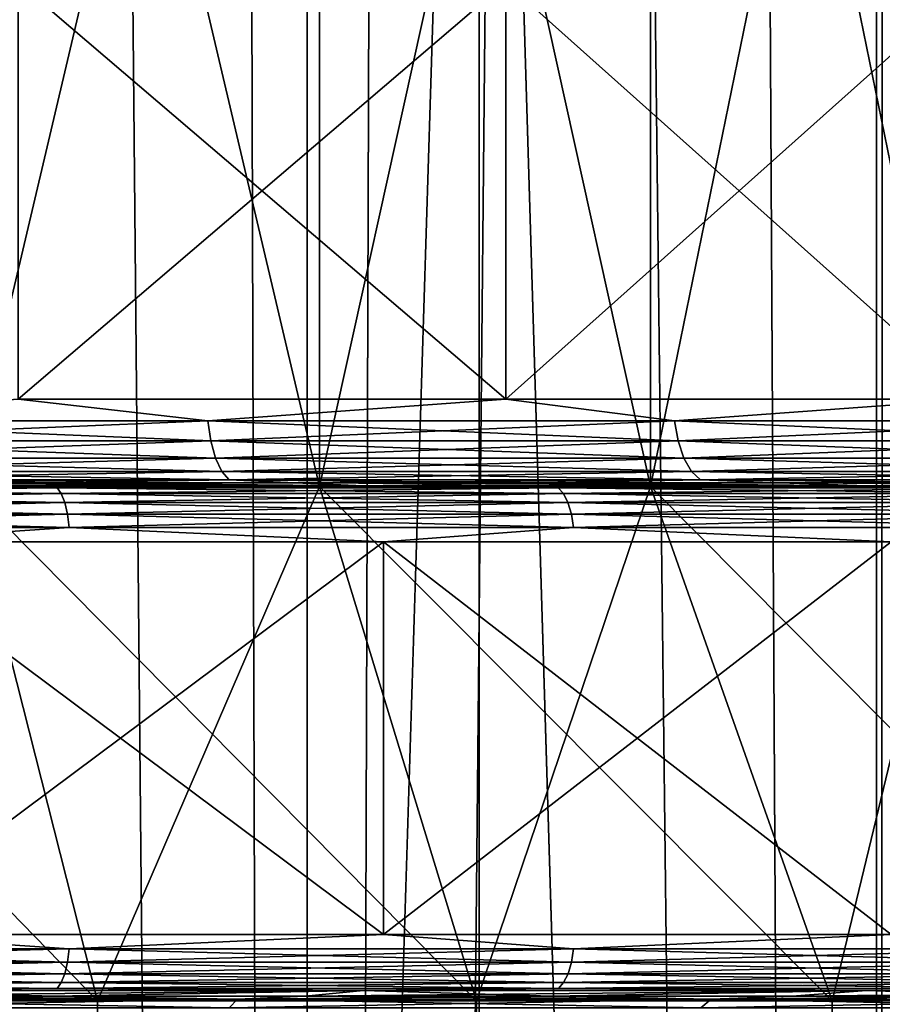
# Model space of a CAD drawing. Header units: metres. Extents: x -24 to 24, y -69 to 184.
# Tile 260 of 656: x 6.46 to 9.55, y -5.15 to -1.63. Entities that reach past the tile are written whole.
import ezdxf

# ---------------------------------------------------------------- set-up
doc = ezdxf.new("R2010")
doc.units = ezdxf.units.M
for name, color, linetype in [('10', 7, 'CONTINUOUS'), ('11', 7, 'CONTINUOUS'), ('110', 7, 'CONTINUOUS'), ('111', 7, 'CONTINUOUS'), ('154', 7, 'CONTINUOUS'), ('155', 7, 'CONTINUOUS'), ('156', 7, 'CONTINUOUS'), ('157', 7, 'CONTINUOUS'), ('158', 7, 'CONTINUOUS'), ('16', 7, 'CONTINUOUS'), ('160', 7, 'CONTINUOUS'), ('17', 7, 'CONTINUOUS'), ('194', 7, 'CONTINUOUS'), ('195', 7, 'CONTINUOUS'), ('198', 7, 'CONTINUOUS'), ('199', 7, 'CONTINUOUS'), ('20', 7, 'CONTINUOUS'), ('22', 7, 'CONTINUOUS'), ('367', 7, 'CONTINUOUS'), ('369', 7, 'CONTINUOUS'), ('3982', 7, 'CONTINUOUS'), ('3985', 7, 'CONTINUOUS'), ('560', 2, 'CONTINUOUS'), ('569', 2, 'CONTINUOUS'), ('64', 7, 'CONTINUOUS'), ('65', 7, 'CONTINUOUS')]:
    doc.layers.add(name, color=color, linetype=linetype)

msp = doc.modelspace()

# ---------------------------------------------------------------- linework, layer by layer
at = {"layer": '10'}
for points in [[(7.537737, 2.054249, 12.093181), (6.275759, -3.3, 12.793645), (6.275617, 2.054249, 12.793715)], [(7.537484, -3.3, 12.093339), (6.275759, -3.3, 12.793645), (7.537737, 2.054249, 12.093181)], [(8.72251, 2.054249, 11.268554), (7.537484, -3.3, 12.093339), (7.537737, 2.054249, 12.093181)], [(8.722751, -3.3, 11.268368), (7.537484, -3.3, 12.093339), (8.72251, 2.054249, 11.268554)], [(9.817779, 2.054249, 10.328297), (8.722751, -3.3, 11.268368), (8.72251, 2.054249, 11.268554)], [(9.817648, -3.3, 10.328421), (8.722751, -3.3, 11.268368), (9.817779, 2.054249, 10.328297)]]:
    msp.add_3dface(points, dxfattribs=at)
at = {"layer": '11'}
for points in [[(7.537484, -3.3, -12.093339), (6.275617, 2.054249, -12.793715), (6.275759, -3.3, -12.793645)], [(7.537737, 2.054249, -12.093181), (6.275617, 2.054249, -12.793715), (7.537484, -3.3, -12.093339)], [(8.722751, -3.3, -11.268368), (7.537737, 2.054249, -12.093181), (7.537484, -3.3, -12.093339)], [(8.72251, 2.054249, -11.268554), (7.537737, 2.054249, -12.093181), (8.722751, -3.3, -11.268368)], [(9.817648, -3.3, -10.328421), (8.72251, 2.054249, -11.268554), (8.722751, -3.3, -11.268368)], [(9.817779, 2.054249, -10.328297), (8.72251, 2.054249, -11.268554), (9.817648, -3.3, -10.328421)]]:
    msp.add_3dface(points, dxfattribs=at)
at = {"layer": '110'}
for points in [[(5.8295, -3.29827, -20.488565), (6.59843, -3.305403, -20.307878), (4.751482, -3.305403, -20.817603)], [(6.59843, -3.305403, -20.307878), (4.762142, -3.325563, -20.864307), (4.751482, -3.305403, -20.817603)], [(6.613233, -3.325563, -20.353438), (4.762142, -3.325563, -20.864307), (6.59843, -3.305403, -20.307878)], [(5.8295, -3.29827, -20.488565), (7.695077, -3.29827, -19.863286), (6.59843, -3.305403, -20.307878)], [(7.695077, -3.29827, -19.863286), (8.39225, -3.305403, -19.634646), (6.59843, -3.305403, -20.307878)], [(8.39225, -3.305403, -19.634646), (6.613233, -3.325563, -20.353438), (6.59843, -3.305403, -20.307878)], [(8.411078, -3.325563, -19.678695), (6.613233, -3.325563, -20.353438), (8.39225, -3.305403, -19.634646)], [(7.695077, -3.29827, -19.863286), (9.495005, -3.29827, -19.06854), (8.39225, -3.305403, -19.634646)], [(9.495005, -3.29827, -19.06854), (10.118502, -3.305403, -18.803327), (8.39225, -3.305403, -19.634646)], [(10.118502, -3.305403, -18.803327), (8.411078, -3.325563, -19.678695), (8.39225, -3.305403, -19.634646)], [(10.141202, -3.325563, -18.845511), (8.411078, -3.325563, -19.678695), (10.118502, -3.305403, -18.803327)], [(9.495005, -3.29827, -19.06854), (11.213924, -3.29827, -18.111109), (10.118502, -3.305403, -18.803327)], [(6.613233, -3.325563, -20.353438), (4.771286, -3.357385, -20.904369), (4.762142, -3.325563, -20.864307)], [(6.625931, -3.357385, -20.392519), (4.771286, -3.357385, -20.904369), (6.613233, -3.325563, -20.353438)], [(8.411078, -3.325563, -19.678695), (6.625931, -3.357385, -20.392519), (6.613233, -3.325563, -20.353438)], [(8.427228, -3.357385, -19.716481), (6.625931, -3.357385, -20.392519), (8.411078, -3.325563, -19.678695)], [(10.141202, -3.325563, -18.845511), (8.427228, -3.357385, -19.716481), (8.411078, -3.325563, -19.678695)], [(10.160675, -3.357385, -18.881697), (8.427228, -3.357385, -19.716481), (10.141202, -3.325563, -18.845511)], [(6.625931, -3.357385, -20.392519), (4.778296, -3.398721, -20.935085), (4.771286, -3.357385, -20.904369)], [(6.635667, -3.398721, -20.422483), (4.778296, -3.398721, -20.935085), (6.625931, -3.357385, -20.392519)], [(8.427228, -3.357385, -19.716481), (6.635667, -3.398721, -20.422483), (6.625931, -3.357385, -20.392519)], [(8.439611, -3.398721, -19.745451), (6.635667, -3.398721, -20.422483), (8.427228, -3.357385, -19.716481)], [(10.160675, -3.357385, -18.881697), (8.439611, -3.398721, -19.745451), (8.427228, -3.357385, -19.716481)], [(10.175604, -3.398721, -18.909441), (8.439611, -3.398721, -19.745451), (10.160675, -3.357385, -18.881697)], [(6.635667, -3.398721, -20.422483), (4.7827, -3.446779, -20.954379), (4.778296, -3.398721, -20.935085)], [(6.641783, -3.446779, -20.441305), (4.7827, -3.446779, -20.954379), (6.635667, -3.398721, -20.422483)], [(8.439611, -3.398721, -19.745451), (6.641783, -3.446779, -20.441305), (6.635667, -3.398721, -20.422483)], [(8.447389, -3.446779, -19.76365), (6.641783, -3.446779, -20.441305), (8.439611, -3.398721, -19.745451)], [(10.175604, -3.398721, -18.909441), (8.447389, -3.446779, -19.76365), (8.439611, -3.398721, -19.745451)], [(10.184982, -3.446779, -18.926869), (8.447389, -3.446779, -19.76365), (10.175604, -3.398721, -18.909441)], [(6.641783, -3.446779, -20.441305), (5.883753, -3.498262, -20.679252), (4.7827, -3.446779, -20.954379)], [(7.766691, -3.498262, -20.048155), (5.883753, -3.498262, -20.679252), (6.641783, -3.446779, -20.441305)], [(8.447389, -3.446779, -19.76365), (7.766691, -3.498262, -20.048155), (6.641783, -3.446779, -20.441305)], [(9.583369, -3.498262, -19.246014), (7.766691, -3.498262, -20.048155), (8.447389, -3.446779, -19.76365)], [(10.184982, -3.446779, -18.926869), (9.583369, -3.498262, -19.246014), (8.447389, -3.446779, -19.76365)]]:
    msp.add_3dface(points, dxfattribs=at)
at = {"layer": '111'}
for points in [[(5.829502, -3.29827, 20.488564), (4.751482, -3.305403, 20.817603), (6.59843, -3.305403, 20.307878)], [(4.751482, -3.305403, 20.817603), (6.613233, -3.325563, 20.353438), (6.59843, -3.305403, 20.307878)], [(4.762142, -3.325563, 20.864307), (6.613233, -3.325563, 20.353438), (4.751482, -3.305403, 20.817603)], [(7.695076, -3.29827, 19.863287), (5.829502, -3.29827, 20.488564), (6.59843, -3.305403, 20.307878)], [(7.695076, -3.29827, 19.863287), (6.59843, -3.305403, 20.307878), (8.39225, -3.305403, 19.634646)], [(6.59843, -3.305403, 20.307878), (8.411078, -3.325563, 19.678695), (8.39225, -3.305403, 19.634646)], [(6.613233, -3.325563, 20.353438), (8.411078, -3.325563, 19.678695), (6.59843, -3.305403, 20.307878)], [(9.495001, -3.29827, 19.068542), (7.695076, -3.29827, 19.863287), (8.39225, -3.305403, 19.634646)], [(9.495001, -3.29827, 19.068542), (8.39225, -3.305403, 19.634646), (10.118502, -3.305403, 18.803327)], [(8.39225, -3.305403, 19.634646), (10.141202, -3.325563, 18.845511), (10.118502, -3.305403, 18.803327)], [(8.411078, -3.325563, 19.678695), (10.141202, -3.325563, 18.845511), (8.39225, -3.305403, 19.634646)], [(11.213926, -3.29827, 18.111107), (9.495001, -3.29827, 19.068542), (10.118502, -3.305403, 18.803327)], [(4.762142, -3.325563, 20.864307), (6.625931, -3.357385, 20.392519), (6.613233, -3.325563, 20.353438)], [(4.771286, -3.357385, 20.904369), (6.625931, -3.357385, 20.392519), (4.762142, -3.325563, 20.864307)], [(6.613233, -3.325563, 20.353438), (8.427228, -3.357385, 19.716481), (8.411078, -3.325563, 19.678695)], [(6.625931, -3.357385, 20.392519), (8.427228, -3.357385, 19.716481), (6.613233, -3.325563, 20.353438)], [(8.411078, -3.325563, 19.678695), (10.160675, -3.357385, 18.881697), (10.141202, -3.325563, 18.845511)], [(8.427228, -3.357385, 19.716481), (10.160675, -3.357385, 18.881697), (8.411078, -3.325563, 19.678695)], [(4.771286, -3.357385, 20.904369), (6.635667, -3.398721, 20.422483), (6.625931, -3.357385, 20.392519)], [(4.778296, -3.398721, 20.935085), (6.635667, -3.398721, 20.422483), (4.771286, -3.357385, 20.904369)], [(6.625931, -3.357385, 20.392519), (8.439611, -3.398721, 19.745451), (8.427228, -3.357385, 19.716481)], [(6.635667, -3.398721, 20.422483), (8.439611, -3.398721, 19.745451), (6.625931, -3.357385, 20.392519)], [(8.427228, -3.357385, 19.716481), (10.175604, -3.398721, 18.909441), (10.160675, -3.357385, 18.881697)], [(8.439611, -3.398721, 19.745451), (10.175604, -3.398721, 18.909441), (8.427228, -3.357385, 19.716481)], [(4.778296, -3.398721, 20.935085), (6.641783, -3.446779, 20.441305), (6.635667, -3.398721, 20.422483)], [(4.7827, -3.446779, 20.954379), (6.641783, -3.446779, 20.441305), (4.778296, -3.398721, 20.935085)], [(6.635667, -3.398721, 20.422483), (8.447389, -3.446779, 19.76365), (8.439611, -3.398721, 19.745451)], [(6.641783, -3.446779, 20.441305), (8.447389, -3.446779, 19.76365), (6.635667, -3.398721, 20.422483)], [(8.439611, -3.398721, 19.745451), (10.184982, -3.446779, 18.926869), (10.175604, -3.398721, 18.909441)], [(8.447389, -3.446779, 19.76365), (10.184982, -3.446779, 18.926869), (8.439611, -3.398721, 19.745451)], [(4.7827, -3.446779, 20.954379), (5.883745, -3.498262, 20.679254), (6.641783, -3.446779, 20.441305)], [(5.883745, -3.498262, 20.679254), (7.766679, -3.498262, 20.048159), (6.641783, -3.446779, 20.441305)], [(6.641783, -3.446779, 20.441305), (7.766679, -3.498262, 20.048159), (8.447389, -3.446779, 19.76365)], [(7.766679, -3.498262, 20.048159), (9.583356, -3.498262, 19.24602), (8.447389, -3.446779, 19.76365)], [(8.447389, -3.446779, 19.76365), (9.583356, -3.498262, 19.24602), (10.184982, -3.446779, 18.926869)]]:
    msp.add_3dface(points, dxfattribs=at)
at = {"layer": '154'}
for points in [[(6.743722, -5.140339, 13.747563), (5.487423, -61, 14.816484), (5.317986, -5.140339, 14.359398)], [(6.958228, -61, 14.185312), (5.487423, -61, 14.816484), (6.743722, -5.140339, 13.747563)], [(8.09957, -5.140339, 12.995008), (6.958228, -61, 14.185312), (6.743722, -5.140339, 13.747563)], [(8.357631, -61, 13.408579), (6.958228, -61, 14.185312), (8.09957, -5.140339, 12.995008)], [(9.373102, -5.140339, 12.108601), (8.357631, -61, 13.408579), (8.09957, -5.140339, 12.995008)], [(9.671275, -61, 12.494257), (8.357631, -61, 13.408579), (9.373102, -5.140339, 12.108601)], [(10.549666, -5.140339, 11.09855), (9.671275, -61, 12.494257), (9.373102, -5.140339, 12.108601)]]:
    msp.add_3dface(points, dxfattribs=at)
at = {"layer": '155'}
for points in [[(6.275759, -3.3, 12.793645), (6.743722, -5.140339, 13.747563), (5.317986, -5.140339, 14.359398)], [(6.275759, -3.3, 12.793645), (7.537484, -3.3, 12.093339), (6.743722, -5.140339, 13.747563)], [(7.537484, -3.3, 12.093339), (8.09957, -5.140339, 12.995008), (6.743722, -5.140339, 13.747563)], [(7.537484, -3.3, 12.093339), (8.722751, -3.3, 11.268368), (8.09957, -5.140339, 12.995008)], [(8.722751, -3.3, 11.268368), (9.373102, -5.140339, 12.108601), (8.09957, -5.140339, 12.995008)], [(8.722751, -3.3, 11.268368), (9.817648, -3.3, 10.328421), (9.373102, -5.140339, 12.108601)], [(9.817648, -3.3, 10.328421), (10.549666, -5.140339, 11.09855), (9.373102, -5.140339, 12.108601)]]:
    msp.add_3dface(points, dxfattribs=at)
at = {"layer": '156'}
for points in [[(6.743722, -5.140339, -13.747563), (5.317986, -5.140339, -14.359398), (5.490821, -61, -14.815225)], [(6.96121, -61, -14.183848), (6.743722, -5.140339, -13.747563), (5.490821, -61, -14.815225)], [(8.09957, -5.140339, -12.995008), (6.743722, -5.140339, -13.747563), (6.96121, -61, -14.183848)], [(8.360194, -61, -13.406981), (8.09957, -5.140339, -12.995008), (6.96121, -61, -14.183848)], [(9.373102, -5.140339, -12.108601), (8.09957, -5.140339, -12.995008), (8.360194, -61, -13.406981)], [(9.673424, -61, -12.492593), (9.373102, -5.140339, -12.108601), (8.360194, -61, -13.406981)], [(10.549666, -5.140339, -11.09855), (9.373102, -5.140339, -12.108601), (9.673424, -61, -12.492593)]]:
    msp.add_3dface(points, dxfattribs=at)
at = {"layer": '157'}
for points in [[(4.949098, -3.3, -13.362969), (5.317986, -5.140339, -14.359398), (6.743722, -5.140339, -13.747563)], [(6.275759, -3.3, -12.793645), (4.949098, -3.3, -13.362969), (6.743722, -5.140339, -13.747563)], [(6.275759, -3.3, -12.793645), (6.743722, -5.140339, -13.747563), (8.09957, -5.140339, -12.995008)], [(7.537484, -3.3, -12.093339), (6.275759, -3.3, -12.793645), (8.09957, -5.140339, -12.995008)], [(7.537484, -3.3, -12.093339), (8.09957, -5.140339, -12.995008), (9.373102, -5.140339, -12.108601)], [(8.722751, -3.3, -11.268368), (7.537484, -3.3, -12.093339), (9.373102, -5.140339, -12.108601)], [(8.722751, -3.3, -11.268368), (9.373102, -5.140339, -12.108601), (10.549666, -5.140339, -11.09855)], [(9.817648, -3.3, -10.328421), (8.722751, -3.3, -11.268368), (10.549666, -5.140339, -11.09855)]]:
    msp.add_3dface(points, dxfattribs=at)
at = {"layer": '158'}
for points in [[(6.588151, -5.123686, 19.035164), (5.829978, -5.10343, 20.490243), (5.674961, -5.123686, 19.32708)], [(7.695705, -5.10343, 19.864915), (5.829978, -5.10343, 20.490243), (6.588151, -5.123686, 19.035164)], [(7.486419, -5.123686, 18.700127), (7.695705, -5.10343, 19.864915), (6.588151, -5.123686, 19.035164)], [(8.367732, -5.123686, 18.322726), (7.695705, -5.10343, 19.864915), (7.486419, -5.123686, 18.700127)], [(9.495778, -5.10343, 19.070105), (7.695705, -5.10343, 19.864915), (8.367732, -5.123686, 18.322726)], [(9.23009, -5.123686, 17.903817), (9.495778, -5.10343, 19.070105), (8.367732, -5.123686, 18.322726)], [(10.071538, -5.123686, 17.44435), (9.495778, -5.10343, 19.070105), (9.23009, -5.123686, 17.903817)], [(11.214844, -5.10343, 18.112592), (9.495778, -5.10343, 19.070105), (10.071538, -5.123686, 17.44435)]]:
    msp.add_3dface(points, dxfattribs=at)
at = {"layer": '16'}
for points in [[(6.459593, -2.987335, -18.663766), (8.204461, -1.495656, -17.965225), (8.204447, -2.987335, -17.965232)], [(6.459608, -1.495656, -18.663761), (8.204461, -1.495656, -17.965225), (6.459593, -2.987335, -18.663766)], [(8.204447, -2.987335, -17.965232), (9.875013, -1.495656, -17.103994), (9.875001, -2.987335, -17.104001)], [(8.204461, -1.495656, -17.965225), (9.875013, -1.495656, -17.103994), (8.204447, -2.987335, -17.965232)]]:
    msp.add_3dface(points, dxfattribs=at)
at = {"layer": '160'}
for points in [[(5.674961, -5.123686, -19.32708), (7.695709, -5.10343, -19.864913), (6.588151, -5.123686, -19.035164)], [(5.829979, -5.10343, -20.490243), (7.695709, -5.10343, -19.864913), (5.674961, -5.123686, -19.32708)], [(6.588151, -5.123686, -19.035164), (7.695709, -5.10343, -19.864913), (7.486419, -5.123686, -18.700127)], [(7.486419, -5.123686, -18.700127), (9.495784, -5.10343, -19.070102), (8.367732, -5.123686, -18.322726)], [(7.695709, -5.10343, -19.864913), (9.495784, -5.10343, -19.070102), (7.486419, -5.123686, -18.700127)], [(8.367732, -5.123686, -18.322726), (9.495784, -5.10343, -19.070102), (9.23009, -5.123686, -17.903817)], [(9.23009, -5.123686, -17.903817), (11.214845, -5.10343, -18.112591), (10.071538, -5.123686, -17.44435)], [(9.495784, -5.10343, -19.070102), (11.214845, -5.10343, -18.112591), (9.23009, -5.123686, -17.903817)]]:
    msp.add_3dface(points, dxfattribs=at)
at = {"layer": '17'}
for points in [[(8.204447, -2.987335, 17.965232), (6.459569, -1.495656, 18.663774), (6.459593, -2.987335, 18.663766)], [(8.204421, -1.495656, 17.965244), (6.459569, -1.495656, 18.663774), (8.204447, -2.987335, 17.965232)], [(9.875001, -2.987335, 17.104001), (8.204421, -1.495656, 17.965244), (8.204447, -2.987335, 17.965232)], [(9.874979, -1.495656, 17.104014), (8.204421, -1.495656, 17.965244), (9.875001, -2.987335, 17.104001)]]:
    msp.add_3dface(points, dxfattribs=at)
at = {"layer": '194'}
for points in [[(7.244762, -5.135029, -18.700887), (5.465567, -5.165469, -19.209474), (5.488357, -5.135029, -19.289575)], [(7.214678, -5.165469, -18.623231), (5.465567, -5.165469, -19.209474), (7.244762, -5.135029, -18.700887)], [(6.588151, -5.123686, -19.035164), (7.244762, -5.135029, -18.700887), (5.488357, -5.135029, -19.289575)], [(5.674961, -5.123686, -19.32708), (6.588151, -5.123686, -19.035164), (5.488357, -5.135029, -19.289575)], [(6.588151, -5.123686, -19.035164), (7.486419, -5.123686, -18.700127), (7.244762, -5.135029, -18.700887)], [(8.939358, -5.135029, -17.95265), (7.214678, -5.165469, -18.623231), (7.244762, -5.135029, -18.700887)], [(8.902236, -5.165469, -17.878101), (7.214678, -5.165469, -18.623231), (8.939358, -5.135029, -17.95265)], [(8.367732, -5.123686, -18.322726), (8.939358, -5.135029, -17.95265), (7.244762, -5.135029, -18.700887)], [(7.486419, -5.123686, -18.700127), (8.367732, -5.123686, -18.322726), (7.244762, -5.135029, -18.700887)], [(8.367732, -5.123686, -18.322726), (9.23009, -5.123686, -17.903817), (8.939358, -5.135029, -17.95265)], [(10.557685, -5.135029, -17.051247), (8.902236, -5.165469, -17.878101), (8.939358, -5.135029, -17.95265)], [(10.513844, -5.165469, -16.980441), (8.902236, -5.165469, -17.878101), (10.557685, -5.135029, -17.051247)], [(10.071538, -5.123686, -17.44435), (10.557685, -5.135029, -17.051247), (8.939358, -5.135029, -17.95265)], [(9.23009, -5.123686, -17.903817), (10.071538, -5.123686, -17.44435), (8.939358, -5.135029, -17.95265)]]:
    msp.add_3dface(points, dxfattribs=at)
at = {"layer": '195'}
for points in [[(5.465567, -5.165469, 19.209474), (7.214678, -5.165469, 18.623231), (5.488357, -5.135029, 19.289575)], [(5.674961, -5.123686, 19.32708), (5.488357, -5.135029, 19.289575), (7.244762, -5.135029, 18.700887)], [(5.488357, -5.135029, 19.289575), (7.214678, -5.165469, 18.623231), (7.244762, -5.135029, 18.700887)], [(6.588151, -5.123686, 19.035164), (5.674961, -5.123686, 19.32708), (7.244762, -5.135029, 18.700887)], [(7.486419, -5.123686, 18.700127), (6.588151, -5.123686, 19.035164), (7.244762, -5.135029, 18.700887)], [(7.214678, -5.165469, 18.623231), (8.902236, -5.165469, 17.878101), (7.244762, -5.135029, 18.700887)], [(7.486419, -5.123686, 18.700127), (7.244762, -5.135029, 18.700887), (8.939358, -5.135029, 17.95265)], [(7.244762, -5.135029, 18.700887), (8.902236, -5.165469, 17.878101), (8.939358, -5.135029, 17.95265)], [(8.367732, -5.123686, 18.322726), (7.486419, -5.123686, 18.700127), (8.939358, -5.135029, 17.95265)], [(9.23009, -5.123686, 17.903817), (8.367732, -5.123686, 18.322726), (8.939358, -5.135029, 17.95265)], [(8.902236, -5.165469, 17.878101), (10.513844, -5.165469, 16.980441), (8.939358, -5.135029, 17.95265)], [(9.23009, -5.123686, 17.903817), (8.939358, -5.135029, 17.95265), (10.557685, -5.135029, 17.051247)], [(8.939358, -5.135029, 17.95265), (10.513844, -5.165469, 16.980441), (10.557685, -5.135029, 17.051247)], [(10.071538, -5.123686, 17.44435), (9.23009, -5.123686, 17.903817), (10.557685, -5.135029, 17.051247)]]:
    msp.add_3dface(points, dxfattribs=at)
at = {"layer": '198'}
for points in [[(4.782729, -4.954462, -20.954504), (5.883753, -4.903461, -20.679252), (6.641822, -4.954462, -20.441427)], [(5.883753, -4.903461, -20.679252), (7.766691, -4.903461, -20.048155), (6.641822, -4.954462, -20.441427)], [(6.641822, -4.954462, -20.441427), (7.766691, -4.903461, -20.048155), (8.447439, -4.954462, -19.763767)], [(7.766691, -4.903461, -20.048155), (9.583369, -4.903461, -19.246014), (8.447439, -4.954462, -19.763767)], [(8.447439, -4.954462, -19.763767), (9.583369, -4.903461, -19.246014), (10.185043, -4.954462, -18.926981)], [(4.778384, -5.002316, -20.935466), (6.641822, -4.954462, -20.441427), (6.635788, -5.002316, -20.422855)], [(4.782729, -4.954462, -20.954504), (6.641822, -4.954462, -20.441427), (4.778384, -5.002316, -20.935466)], [(6.635788, -5.002316, -20.422855), (8.447439, -4.954462, -19.763767), (8.439765, -5.002316, -19.745811)], [(6.641822, -4.954462, -20.441427), (8.447439, -4.954462, -19.763767), (6.635788, -5.002316, -20.422855)], [(8.439765, -5.002316, -19.745811), (10.185043, -4.954462, -18.926981), (10.17579, -5.002316, -18.909786)], [(8.447439, -4.954462, -19.763767), (10.185043, -4.954462, -18.926981), (8.439765, -5.002316, -19.745811)], [(4.771455, -5.043569, -20.905109), (6.635788, -5.002316, -20.422855), (6.626166, -5.043569, -20.393241)], [(4.778384, -5.002316, -20.935466), (6.635788, -5.002316, -20.422855), (4.771455, -5.043569, -20.905109)], [(6.626166, -5.043569, -20.393241), (8.439765, -5.002316, -19.745811), (8.427527, -5.043569, -19.717179)], [(6.635788, -5.002316, -20.422855), (8.439765, -5.002316, -19.745811), (6.626166, -5.043569, -20.393241)], [(8.427527, -5.043569, -19.717179), (10.17579, -5.002316, -18.909786), (10.161034, -5.043569, -18.882366)], [(8.439765, -5.002316, -19.745811), (10.17579, -5.002316, -18.909786), (8.427527, -5.043569, -19.717179)], [(4.762405, -5.075464, -20.865459), (6.626166, -5.043569, -20.393241), (6.613598, -5.075464, -20.354562)], [(4.771455, -5.043569, -20.905109), (6.626166, -5.043569, -20.393241), (4.762405, -5.075464, -20.865459)], [(6.613598, -5.075464, -20.354562), (8.427527, -5.043569, -19.717179), (8.411543, -5.075464, -19.679782)], [(6.626166, -5.043569, -20.393241), (8.427527, -5.043569, -19.717179), (6.613598, -5.075464, -20.354562)], [(8.411543, -5.075464, -19.679782), (10.161034, -5.043569, -18.882366), (10.141762, -5.075464, -18.846552)], [(8.427527, -5.043569, -19.717179), (10.161034, -5.043569, -18.882366), (8.411543, -5.075464, -19.679782)], [(4.751838, -5.095872, -20.819164), (6.613598, -5.075464, -20.354562), (6.598924, -5.095872, -20.309401)], [(4.762405, -5.075464, -20.865459), (6.613598, -5.075464, -20.354562), (4.751838, -5.095872, -20.819164)], [(5.829979, -5.10343, -20.490243), (4.751838, -5.095872, -20.819164), (6.598924, -5.095872, -20.309401)], [(7.695709, -5.10343, -19.864913), (5.829979, -5.10343, -20.490243), (6.598924, -5.095872, -20.309401)], [(6.598924, -5.095872, -20.309401), (8.411543, -5.075464, -19.679782), (8.39288, -5.095872, -19.636118)], [(6.613598, -5.075464, -20.354562), (8.411543, -5.075464, -19.679782), (6.598924, -5.095872, -20.309401)], [(7.695709, -5.10343, -19.864913), (6.598924, -5.095872, -20.309401), (8.39288, -5.095872, -19.636118)], [(9.495784, -5.10343, -19.070102), (7.695709, -5.10343, -19.864913), (8.39288, -5.095872, -19.636118)], [(8.39288, -5.095872, -19.636118), (10.141762, -5.075464, -18.846552), (10.119261, -5.095872, -18.804737)], [(8.411543, -5.075464, -19.679782), (10.141762, -5.075464, -18.846552), (8.39288, -5.095872, -19.636118)], [(9.495784, -5.10343, -19.070102), (8.39288, -5.095872, -19.636118), (10.119261, -5.095872, -18.804737)], [(11.214845, -5.10343, -18.112591), (9.495784, -5.10343, -19.070102), (10.119261, -5.095872, -18.804737)]]:
    msp.add_3dface(points, dxfattribs=at)
at = {"layer": '199'}
for points in [[(6.641822, -4.954462, 20.441427), (5.883745, -4.903461, 20.679254), (4.782729, -4.954462, 20.954504)], [(7.76668, -4.903461, 20.048159), (5.883745, -4.903461, 20.679254), (6.641822, -4.954462, 20.441427)], [(8.447439, -4.954462, 19.763767), (7.76668, -4.903461, 20.048159), (6.641822, -4.954462, 20.441427)], [(9.583356, -4.903461, 19.24602), (7.76668, -4.903461, 20.048159), (8.447439, -4.954462, 19.763767)], [(10.185043, -4.954462, 18.926981), (9.583356, -4.903461, 19.24602), (8.447439, -4.954462, 19.763767)], [(6.635788, -5.002316, 20.422855), (4.782729, -4.954462, 20.954504), (4.778384, -5.002316, 20.935466)], [(6.641822, -4.954462, 20.441427), (4.782729, -4.954462, 20.954504), (6.635788, -5.002316, 20.422855)], [(8.439765, -5.002316, 19.745811), (6.641822, -4.954462, 20.441427), (6.635788, -5.002316, 20.422855)], [(8.447439, -4.954462, 19.763767), (6.641822, -4.954462, 20.441427), (8.439765, -5.002316, 19.745811)], [(10.17579, -5.002316, 18.909786), (8.447439, -4.954462, 19.763767), (8.439765, -5.002316, 19.745811)], [(10.185043, -4.954462, 18.926981), (8.447439, -4.954462, 19.763767), (10.17579, -5.002316, 18.909786)], [(6.626166, -5.043569, 20.393241), (4.778384, -5.002316, 20.935466), (4.771455, -5.043569, 20.905109)], [(6.635788, -5.002316, 20.422855), (4.778384, -5.002316, 20.935466), (6.626166, -5.043569, 20.393241)], [(8.427527, -5.043569, 19.717179), (6.635788, -5.002316, 20.422855), (6.626166, -5.043569, 20.393241)], [(8.439765, -5.002316, 19.745811), (6.635788, -5.002316, 20.422855), (8.427527, -5.043569, 19.717179)], [(10.161034, -5.043569, 18.882366), (8.439765, -5.002316, 19.745811), (8.427527, -5.043569, 19.717179)], [(10.17579, -5.002316, 18.909786), (8.439765, -5.002316, 19.745811), (10.161034, -5.043569, 18.882366)], [(6.613598, -5.075464, 20.354562), (4.771455, -5.043569, 20.905109), (4.762405, -5.075464, 20.865459)], [(6.626166, -5.043569, 20.393241), (4.771455, -5.043569, 20.905109), (6.613598, -5.075464, 20.354562)], [(8.411543, -5.075464, 19.679782), (6.626166, -5.043569, 20.393241), (6.613598, -5.075464, 20.354562)], [(8.427527, -5.043569, 19.717179), (6.626166, -5.043569, 20.393241), (8.411543, -5.075464, 19.679782)], [(10.141762, -5.075464, 18.846552), (8.427527, -5.043569, 19.717179), (8.411543, -5.075464, 19.679782)], [(10.161034, -5.043569, 18.882366), (8.427527, -5.043569, 19.717179), (10.141762, -5.075464, 18.846552)], [(6.598924, -5.095872, 20.309401), (4.762405, -5.075464, 20.865459), (4.751838, -5.095872, 20.819164)], [(5.829978, -5.10343, 20.490243), (6.598924, -5.095872, 20.309401), (4.751838, -5.095872, 20.819164)], [(6.613598, -5.075464, 20.354562), (4.762405, -5.075464, 20.865459), (6.598924, -5.095872, 20.309401)], [(5.829978, -5.10343, 20.490243), (7.695705, -5.10343, 19.864915), (6.598924, -5.095872, 20.309401)], [(8.39288, -5.095872, 19.636118), (6.613598, -5.075464, 20.354562), (6.598924, -5.095872, 20.309401)], [(7.695705, -5.10343, 19.864915), (8.39288, -5.095872, 19.636118), (6.598924, -5.095872, 20.309401)], [(8.411543, -5.075464, 19.679782), (6.613598, -5.075464, 20.354562), (8.39288, -5.095872, 19.636118)], [(7.695705, -5.10343, 19.864915), (9.495778, -5.10343, 19.070105), (8.39288, -5.095872, 19.636118)], [(10.119261, -5.095872, 18.804737), (8.411543, -5.075464, 19.679782), (8.39288, -5.095872, 19.636118)], [(9.495778, -5.10343, 19.070105), (10.119261, -5.095872, 18.804737), (8.39288, -5.095872, 19.636118)], [(10.141762, -5.075464, 18.846552), (8.411543, -5.075464, 19.679782), (10.119261, -5.095872, 18.804737)], [(9.495778, -5.10343, 19.070105), (11.214844, -5.10343, 18.112592), (10.119261, -5.095872, 18.804737)]]:
    msp.add_3dface(points, dxfattribs=at)
at = {"layer": '20'}
for points in [[(6.556875, -3.287323, -18.944786), (5.8295, -3.29827, -20.488565), (5.648017, -3.287323, -19.235317)], [(7.695077, -3.29827, -19.863286), (5.8295, -3.29827, -20.488565), (6.556875, -3.287323, -18.944786)], [(7.45088, -3.287323, -18.611338), (7.695077, -3.29827, -19.863286), (6.556875, -3.287323, -18.944786)], [(8.328007, -3.287323, -18.235729), (7.695077, -3.29827, -19.863286), (7.45088, -3.287323, -18.611338)], [(9.495005, -3.29827, -19.06854), (7.695077, -3.29827, -19.863286), (8.328007, -3.287323, -18.235729)], [(9.186268, -3.287323, -17.818811), (9.495005, -3.29827, -19.06854), (8.328007, -3.287323, -18.235729)], [(10.023719, -3.287323, -17.361526), (9.495005, -3.29827, -19.06854), (9.186268, -3.287323, -17.818811)], [(11.213924, -3.29827, -18.111109), (9.495005, -3.29827, -19.06854), (10.023719, -3.287323, -17.361526)]]:
    msp.add_3dface(points, dxfattribs=at)
at = {"layer": '22'}
for points in [[(5.648017, -3.287323, 19.235317), (7.695076, -3.29827, 19.863287), (6.556876, -3.287323, 18.944786)], [(5.829502, -3.29827, 20.488564), (7.695076, -3.29827, 19.863287), (5.648017, -3.287323, 19.235317)], [(6.556876, -3.287323, 18.944786), (7.695076, -3.29827, 19.863287), (7.450881, -3.287323, 18.611338)], [(7.450881, -3.287323, 18.611338), (9.495001, -3.29827, 19.068542), (8.328007, -3.287323, 18.235729)], [(7.695076, -3.29827, 19.863287), (9.495001, -3.29827, 19.068542), (7.450881, -3.287323, 18.611338)], [(8.328007, -3.287323, 18.235729), (9.495001, -3.29827, 19.068542), (9.186268, -3.287323, 17.81881)], [(9.186268, -3.287323, 17.81881), (11.213926, -3.29827, 18.111107), (10.023719, -3.287323, 17.361526)], [(9.495001, -3.29827, 19.068542), (11.213926, -3.29827, 18.111107), (9.186268, -3.287323, 17.81881)]]:
    msp.add_3dface(points, dxfattribs=at)
at = {"layer": '367'}
for points in [[(7.493662, 145.2, -23.063121), (5.396133, -68.3, -23.642002), (5.396133, 145.2, -23.642002)], [(7.493662, -68.3, -23.063121), (5.396133, -68.3, -23.642002), (7.493662, 145.2, -23.063121)], [(9.530857, 145.2, -22.298548), (7.493662, -68.3, -23.063121), (7.493662, 145.2, -23.063121)], [(9.530857, -68.3, -22.298548), (7.493662, -68.3, -23.063121), (9.530857, 145.2, -22.298548)], [(11.491315, 145.2, -21.354442), (9.530857, -68.3, -22.298548), (9.530857, 145.2, -22.298548)], [(11.491315, -68.3, -21.354442), (9.530857, -68.3, -22.298548), (11.491315, 145.2, -21.354442)]]:
    msp.add_3dface(points, dxfattribs=at)
at = {"layer": '369'}
for points in [[(8.765014, 66.159987, 22.610551), (9.530857, -68.3, 22.298548), (9.57352, 66.386954, 22.280265)], [(9.530857, -68.3, 22.298548), (11.491315, -68.3, 21.354442), (9.57352, 66.386954, 22.280265)], [(7.93796, 65.95599, 22.913998), (9.530857, -68.3, 22.298548), (8.765014, 66.159987, 22.610551)], [(7.095728, 65.774966, 23.188643), (7.493662, -68.3, 23.063121), (7.93796, 65.95599, 22.913998)], [(7.493662, -68.3, 23.063121), (9.530857, -68.3, 22.298548), (7.93796, 65.95599, 22.913998)], [(6.241957, 65.616903, 23.432893), (7.493662, -68.3, 23.063121), (7.095728, 65.774966, 23.188643)], [(5.396133, -68.3, 23.642002), (7.493662, -68.3, 23.063121), (6.241957, 65.616903, 23.432893)]]:
    msp.add_3dface(points, dxfattribs=at)
at = {"layer": '3982'}
for points in [[(5.883745, -3.498262, 20.679254), (5.883745, -4.903461, 20.679254), (7.76668, -4.903461, 20.048159)], [(7.766679, -3.498262, 20.048159), (5.883745, -3.498262, 20.679254), (7.76668, -4.903461, 20.048159)], [(7.766679, -3.498262, 20.048159), (7.76668, -4.903461, 20.048159), (9.583356, -4.903461, 19.24602)], [(9.583356, -3.498262, 19.24602), (7.766679, -3.498262, 20.048159), (9.583356, -4.903461, 19.24602)]]:
    msp.add_3dface(points, dxfattribs=at)
at = {"layer": '3985'}
for points in [[(7.766691, -3.498262, -20.048155), (7.766691, -4.903461, -20.048155), (5.883753, -4.903461, -20.679252)], [(5.883753, -3.498262, -20.679252), (7.766691, -3.498262, -20.048155), (5.883753, -4.903461, -20.679252)], [(9.583369, -3.498262, -19.246014), (9.583369, -4.903461, -19.246014), (7.766691, -4.903461, -20.048155)], [(7.766691, -3.498262, -20.048155), (9.583369, -3.498262, -19.246014), (7.766691, -4.903461, -20.048155)]]:
    msp.add_3dface(points, dxfattribs=at)
at = {"layer": '560'}
for points in [[(8.109752, -59.3, -20.934048), (6.143717, 3.7, -21.592991), (6.143718, -59.3, -21.592988)], [(8.109766, 3.7, -20.934044), (6.143717, 3.7, -21.592991), (8.109752, -59.3, -20.934048)], [(10.006744, -59.3, -20.096457), (8.109766, 3.7, -20.934044), (8.109752, -59.3, -20.934048)], [(10.006733, 3.7, -20.096462), (8.109766, 3.7, -20.934044), (10.006744, -59.3, -20.096457)]]:
    msp.add_3dface(points, dxfattribs=at)
at = {"layer": '569'}
for points in [[(6.143718, -59.3, 21.592988), (6.143717, 3.7, 21.592991), (8.109766, 3.7, 20.934044)], [(8.109752, -59.3, 20.934048), (6.143718, -59.3, 21.592988), (8.109766, 3.7, 20.934044)], [(8.109752, -59.3, 20.934048), (8.109766, 3.7, 20.934044), (10.006733, 3.7, 20.096462)], [(10.006744, -59.3, 20.096457), (8.109752, -59.3, 20.934048), (10.006733, 3.7, 20.096462)]]:
    msp.add_3dface(points, dxfattribs=at)
at = {"layer": '64'}
for points in [[(5.407611, -3.064559, -19.00578), (6.459593, -2.987335, -18.663766), (7.138175, -3.064559, -18.425753)], [(6.459593, -2.987335, -18.663766), (8.204447, -2.987335, -17.965232), (7.138175, -3.064559, -18.425753)], [(7.138175, -3.064559, -18.425753), (8.204447, -2.987335, -17.965232), (8.807839, -3.064559, -17.688525)], [(8.204447, -2.987335, -17.965232), (9.875001, -2.987335, -17.104001), (8.807839, -3.064559, -17.688525)], [(8.807839, -3.064559, -17.688525), (9.875001, -2.987335, -17.104001), (10.402357, -3.064559, -16.800384)], [(5.407611, -3.064559, -19.00578), (7.138175, -3.064559, -18.425753), (5.415735, -3.136646, -19.034333)], [(5.415735, -3.136646, -19.034333), (7.138175, -3.064559, -18.425753), (7.148899, -3.136646, -18.453435)], [(7.138175, -3.064559, -18.425753), (8.807839, -3.064559, -17.688525), (7.148899, -3.136646, -18.453435)], [(7.148899, -3.136646, -18.453435), (8.807839, -3.064559, -17.688525), (8.821071, -3.136646, -17.715099)], [(8.807839, -3.064559, -17.688525), (10.402357, -3.064559, -16.800384), (8.821071, -3.136646, -17.715099)], [(8.821071, -3.136646, -17.715099), (10.402357, -3.064559, -16.800384), (10.417985, -3.136646, -16.825624)], [(5.415735, -3.136646, -19.034333), (7.148899, -3.136646, -18.453435), (5.428668, -3.19865, -19.079788)], [(5.428668, -3.19865, -19.079788), (7.148899, -3.136646, -18.453435), (7.165971, -3.19865, -18.497502)], [(7.148899, -3.136646, -18.453435), (8.821071, -3.136646, -17.715099), (7.165971, -3.19865, -18.497502)], [(7.165971, -3.19865, -18.497502), (8.821071, -3.136646, -17.715099), (8.842136, -3.19865, -17.757403)], [(8.821071, -3.136646, -17.715099), (10.417985, -3.136646, -16.825624), (8.842136, -3.19865, -17.757403)], [(8.842136, -3.19865, -17.757403), (10.417985, -3.136646, -16.825624), (10.442863, -3.19865, -16.865804)], [(5.428668, -3.19865, -19.079788), (7.165971, -3.19865, -18.497502), (5.445536, -3.246383, -19.139074)], [(5.445536, -3.246383, -19.139074), (7.165971, -3.19865, -18.497502), (7.188237, -3.246383, -18.554979)], [(7.165971, -3.19865, -18.497502), (8.842136, -3.19865, -17.757403), (7.188237, -3.246383, -18.554979)], [(7.188237, -3.246383, -18.554979), (8.842136, -3.19865, -17.757403), (8.869611, -3.246383, -17.81258)], [(8.842136, -3.19865, -17.757403), (10.442863, -3.19865, -16.865804), (8.869611, -3.246383, -17.81258)], [(8.869611, -3.246383, -17.81258), (10.442863, -3.19865, -16.865804), (10.475312, -3.246383, -16.91821)], [(5.445536, -3.246383, -19.139074), (7.188237, -3.246383, -18.554979), (5.4652, -3.276623, -19.208187)], [(5.4652, -3.276623, -19.208187), (7.188237, -3.246383, -18.554979), (7.214195, -3.276623, -18.621984)], [(7.188237, -3.246383, -18.554979), (8.869611, -3.246383, -17.81258), (7.214195, -3.276623, -18.621984)], [(7.214195, -3.276623, -18.621984), (8.869611, -3.246383, -17.81258), (8.90164, -3.276623, -17.876903)], [(8.869611, -3.246383, -17.81258), (10.475312, -3.246383, -16.91821), (8.90164, -3.276623, -17.876903)], [(8.90164, -3.276623, -17.876903), (10.475312, -3.246383, -16.91821), (10.51314, -3.276623, -16.979304)], [(5.648017, -3.287323, -19.235317), (5.4652, -3.276623, -19.208187), (7.214195, -3.276623, -18.621984)], [(6.556875, -3.287323, -18.944786), (5.648017, -3.287323, -19.235317), (7.214195, -3.276623, -18.621984)], [(7.45088, -3.287323, -18.611338), (6.556875, -3.287323, -18.944786), (7.214195, -3.276623, -18.621984)], [(7.45088, -3.287323, -18.611338), (7.214195, -3.276623, -18.621984), (8.90164, -3.276623, -17.876903)], [(8.328007, -3.287323, -18.235729), (7.45088, -3.287323, -18.611338), (8.90164, -3.276623, -17.876903)], [(9.186268, -3.287323, -17.818811), (8.328007, -3.287323, -18.235729), (8.90164, -3.276623, -17.876903)], [(9.186268, -3.287323, -17.818811), (8.90164, -3.276623, -17.876903), (10.51314, -3.276623, -16.979304)], [(10.023719, -3.287323, -17.361526), (9.186268, -3.287323, -17.818811), (10.51314, -3.276623, -16.979304)]]:
    msp.add_3dface(points, dxfattribs=at)
at = {"layer": '65'}
for points in [[(7.138175, -3.064559, 18.425753), (6.459593, -2.987335, 18.663766), (5.407611, -3.064559, 19.00578)], [(8.204447, -2.987335, 17.965232), (6.459593, -2.987335, 18.663766), (7.138175, -3.064559, 18.425753)], [(8.807839, -3.064559, 17.688525), (8.204447, -2.987335, 17.965232), (7.138175, -3.064559, 18.425753)], [(9.875001, -2.987335, 17.104001), (8.204447, -2.987335, 17.965232), (8.807839, -3.064559, 17.688525)], [(10.402357, -3.064559, 16.800384), (9.875001, -2.987335, 17.104001), (8.807839, -3.064559, 17.688525)], [(7.148899, -3.136646, 18.453435), (5.407611, -3.064559, 19.00578), (5.415735, -3.136646, 19.034333)], [(7.138175, -3.064559, 18.425753), (5.407611, -3.064559, 19.00578), (7.148899, -3.136646, 18.453435)], [(8.821071, -3.136646, 17.715099), (7.138175, -3.064559, 18.425753), (7.148899, -3.136646, 18.453435)], [(8.807839, -3.064559, 17.688525), (7.138175, -3.064559, 18.425753), (8.821071, -3.136646, 17.715099)], [(10.417985, -3.136646, 16.825624), (8.807839, -3.064559, 17.688525), (8.821071, -3.136646, 17.715099)], [(10.402357, -3.064559, 16.800384), (8.807839, -3.064559, 17.688525), (10.417985, -3.136646, 16.825624)], [(7.165971, -3.19865, 18.497502), (5.415735, -3.136646, 19.034333), (5.428668, -3.19865, 19.079788)], [(7.148899, -3.136646, 18.453435), (5.415735, -3.136646, 19.034333), (7.165971, -3.19865, 18.497502)], [(8.842136, -3.19865, 17.757403), (7.148899, -3.136646, 18.453435), (7.165971, -3.19865, 18.497502)], [(8.821071, -3.136646, 17.715099), (7.148899, -3.136646, 18.453435), (8.842136, -3.19865, 17.757403)], [(10.442863, -3.19865, 16.865804), (8.821071, -3.136646, 17.715099), (8.842136, -3.19865, 17.757403)], [(10.417985, -3.136646, 16.825624), (8.821071, -3.136646, 17.715099), (10.442863, -3.19865, 16.865804)], [(7.188237, -3.246383, 18.554979), (5.428668, -3.19865, 19.079788), (5.445536, -3.246383, 19.139074)], [(7.165971, -3.19865, 18.497502), (5.428668, -3.19865, 19.079788), (7.188237, -3.246383, 18.554979)], [(8.869611, -3.246383, 17.81258), (7.165971, -3.19865, 18.497502), (7.188237, -3.246383, 18.554979)], [(8.842136, -3.19865, 17.757403), (7.165971, -3.19865, 18.497502), (8.869611, -3.246383, 17.81258)], [(10.475312, -3.246383, 16.91821), (8.842136, -3.19865, 17.757403), (8.869611, -3.246383, 17.81258)], [(10.442863, -3.19865, 16.865804), (8.842136, -3.19865, 17.757403), (10.475312, -3.246383, 16.91821)], [(7.214195, -3.276623, 18.621984), (5.445536, -3.246383, 19.139074), (5.4652, -3.276623, 19.208187)], [(7.188237, -3.246383, 18.554979), (5.445536, -3.246383, 19.139074), (7.214195, -3.276623, 18.621984)], [(8.90164, -3.276623, 17.876903), (7.188237, -3.246383, 18.554979), (7.214195, -3.276623, 18.621984)], [(8.869611, -3.246383, 17.81258), (7.188237, -3.246383, 18.554979), (8.90164, -3.276623, 17.876903)], [(10.51314, -3.276623, 16.979304), (8.869611, -3.246383, 17.81258), (8.90164, -3.276623, 17.876903)], [(10.475312, -3.246383, 16.91821), (8.869611, -3.246383, 17.81258), (10.51314, -3.276623, 16.979304)], [(6.556876, -3.287323, 18.944786), (7.214195, -3.276623, 18.621984), (5.4652, -3.276623, 19.208187)], [(5.648017, -3.287323, 19.235317), (6.556876, -3.287323, 18.944786), (5.4652, -3.276623, 19.208187)], [(6.556876, -3.287323, 18.944786), (7.450881, -3.287323, 18.611338), (7.214195, -3.276623, 18.621984)], [(8.328007, -3.287323, 18.235729), (8.90164, -3.276623, 17.876903), (7.214195, -3.276623, 18.621984)], [(7.450881, -3.287323, 18.611338), (8.328007, -3.287323, 18.235729), (7.214195, -3.276623, 18.621984)], [(8.328007, -3.287323, 18.235729), (9.186268, -3.287323, 17.81881), (8.90164, -3.276623, 17.876903)], [(10.023719, -3.287323, 17.361526), (10.51314, -3.276623, 16.979304), (8.90164, -3.276623, 17.876903)], [(9.186268, -3.287323, 17.81881), (10.023719, -3.287323, 17.361526), (8.90164, -3.276623, 17.876903)]]:
    msp.add_3dface(points, dxfattribs=at)

doc.saveas('drawing.dxf')
